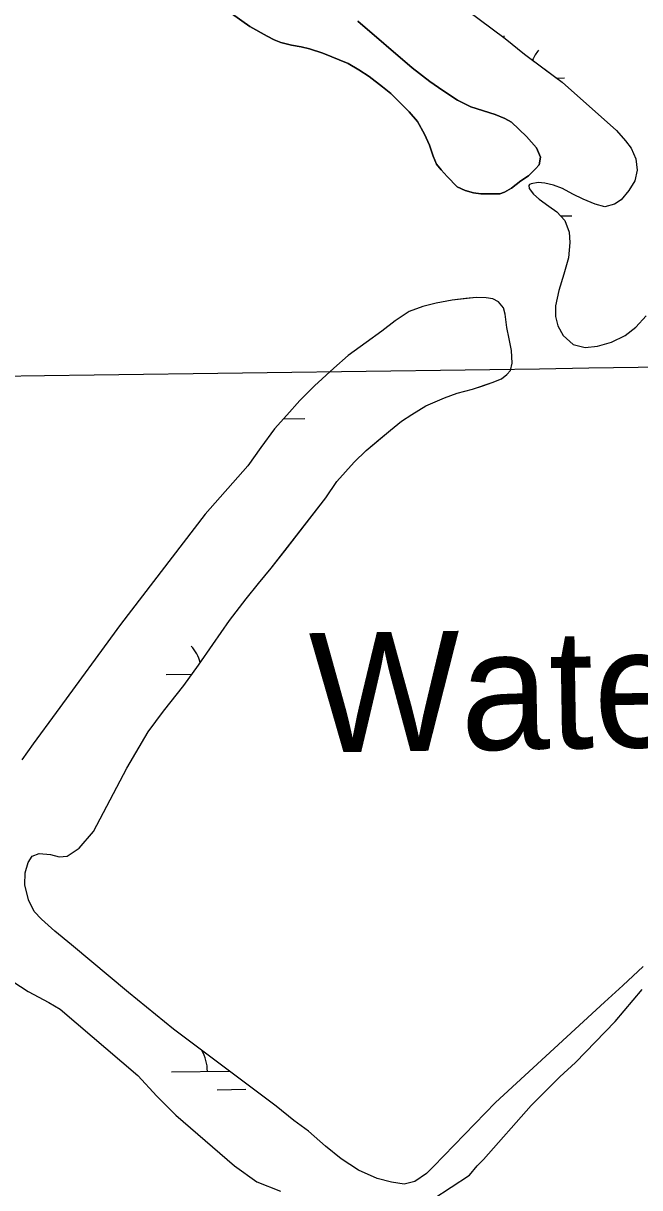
# Model space of a CAD drawing. Extents: x 3767014 to 3805179, y 361544 to 387384.
# Drawn here: x 3791690 to 3792206, y 378689 to 379664 of the extents above; entities that cross this region are included whole.
import ezdxf

# ---------------------------------------------------------------- set-up
doc = ezdxf.new("R2010")
doc.units = 0
for name, color, linetype in [('V-GRID-MAJR', 7, 'Continuous'), ('V-RIVR-IDEN', 7, 'Continuous'), ('V-ROAD-CNTR', 7, 'Continuous'), ('V-SITE-VEGE', 7, 'Continuous'), ('V-TOPO-SHOR', 7, 'Continuous'), ('V-WETL-SWMP', 7, 'Continuous')]:
    doc.layers.add(name, color=color, linetype=linetype)

msp = doc.modelspace()

# ---------------------------------------------------------------- linework, layer by layer
at = {"layer": 'V-GRID-MAJR'}
msp.add_spline([(3771088.411, 379085.847), (3773738.277, 379121.596), (3779038.002, 379193.674), (3784337.716, 379266.522), (3789637.419, 379340.141), (3794937.112, 379414.531), (3800236.794, 379489.691), (3802886.631, 379527.561)], degree=3, dxfattribs=at)
at = {"layer": 'V-ROAD-CNTR'}
msp.add_spline([(3789581.829, 379014.242), (3789632.652, 378972.879), (3789731.51, 378862.57), (3789802.806, 378801.065), (3789923.199, 378766.048), (3790003.638, 378730.023), (3790356.793, 378616.653), (3790480.134, 378568.973), (3790650.56, 378470.616), (3790827.157, 378338.47), (3791018.705, 378235.533), (3791217.941, 378153.785), (3791381.72, 378047.016), (3791482.105, 377970.945), (3791547.781, 377930.243), (3791665.542, 377852.254), (3791800.995, 377792.372)], degree=3, dxfattribs=at)
at = {"layer": 'V-SITE-VEGE'}
for p, q in [((3791675.367, 378865.526), (3791693.957, 378853.59)), ((3791693.957, 378853.59), (3791711.219, 378844.306)), ((3792185.126, 378828.639), (3792207.675, 378855.202)), ((3791711.219, 378844.306), (3791720.513, 378839.002)), ((3791720.513, 378839.002), (3791785.59, 378783.284)), ((3792151.957, 378794.108), (3792185.126, 378828.639)), ((3792138.688, 378782.154), (3792151.957, 378794.108)), ((3791785.59, 378783.284), (3791801.528, 378766.038)), ((3792114.806, 378758.247), (3792138.688, 378782.154)), ((3791801.528, 378766.038), (3791817.465, 378750.117)), ((3792075.01, 378713.093), (3792114.806, 378758.247)), ((3791817.465, 378750.117), (3791866.605, 378707.666)), ((3791866.605, 378707.666), (3791885.197, 378694.403)), ((3792063.072, 378699.812), (3792069.703, 378707.778)), ((3792069.703, 378707.778), (3792075.01, 378713.093)), ((3792032.55, 378679.885), (3792063.072, 378699.812)), ((3791885.197, 378694.403), (3791905.114, 378686.448))]:
    msp.add_line(p, q, dxfattribs=at)
at = {"layer": 'V-TOPO-SHOR'}
for points in [[(3792050.759, 379682.737), (3792093.038, 379651.323), (3792109.281, 379638.191), (3792126.81, 379625.057), (3792140.732, 379614.758), (3792186.107, 379574.326), (3792193.843, 379565.569), (3792198.483, 379559.388), (3792202.354, 379550.629), (3792203.649, 379541.093), (3792201.592, 379532.074), (3792196.442, 379524.083), (3792190.263, 379516.347), (3792184.596, 379512.737), (3792176.609, 379510.414), (3792168.361, 379512.728), (3792158.308, 379516.847), (3792149.802, 379520.963), (3792141.037, 379525.598), (3792133.564, 379528.428), (3792126.347, 379530.229)], [(3791863.867, 379672.247), (3791879.35, 379661.423), (3791893.796, 379653.176), (3791899.731, 379650.086), (3791905.406, 379648.025), (3791914.176, 379645.709), (3791922.431, 379644.167), (3791929.397, 379642.623), (3791940.489, 379639.016), (3791961.645, 379630.259), (3791970.674, 379625.106), (3791979.19, 379619.437), (3791990.284, 379610.93), (3791997.251, 379605.261), (3792004.993, 379597.786), (3792012.736, 379589.795), (3792019.703, 379581.801), (3792025.642, 379571.232), (3792029.773, 379561.948), (3792032.874, 379552.664), (3792035.715, 379546.217), (3792039.585, 379541.318), (3792044.49, 379535.648), (3792053.006, 379527.14), (3792059.457, 379524.05), (3792066.678, 379521.989), (3792072.611, 379521.219), (3792088.602, 379521.23), (3792092.471, 379522.52), (3792098.402, 379525.877), (3792106.135, 379532.072), (3792112.58, 379536.459), (3792118.511, 379542.138), (3792121.604, 379545.492), (3792122.632, 379551.939), (3792119.275, 379559.677), (3792111.015, 379569.214), (3792098.371, 379581.33), (3792092.694, 379584.423), (3792084.697, 379587.771), (3792074.121, 379591.118), (3792064.319, 379594.206), (3792053.225, 379599.619), (3792040.839, 379607.606), (3792030.003, 379615.337), (3792015.294, 379626.679), (3791969.619, 379665.857)], [(3792126.347, 379530.229), (3792120.678, 379530.741), (3792114.753, 379529.706), (3792113.465, 379529.19), (3792112.949, 379528.158), (3792113.209, 379525.84), (3792116.817, 379520.945), (3792121.458, 379516.824), (3792129.708, 379510.904), (3792136.411, 379506.269), (3792142.858, 379499.058), (3792146.728, 379489.267), (3792147.249, 379480.505), (3792145.967, 379467.619), (3792142.108, 379453.961), (3792137.994, 379440.301), (3792135.165, 379427.415), (3792135.172, 379418.654), (3792137.238, 379410.666), (3792141.623, 379402.679), (3792149.872, 379395.212), (3792159.924, 379392.642), (3792170.231, 379393.676), (3792182.081, 379397.035), (3792193.419, 379402.71), (3792202.432, 379409.671), (3792211.189, 379419.211)], [(3792208.658, 378874.713), (3792191.66, 378858.726), (3792176.205, 378844.804), (3792085.03, 378760.746), (3792033.007, 378707.119), (3792027.084, 378701.188), (3792017.553, 378694.741), (3792008.536, 378692.416), (3791997.97, 378693.956), (3791985.856, 378697.043), (3791970.39, 378703.992), (3791955.697, 378713.517), (3791942.805, 378724.332), (3791928.369, 378736.694), (3791916.253, 378745.705), (3791901.3, 378757.553), (3791815.454, 378822.184), (3791777.814, 378852.828), (3791730.118, 378892.744), (3791716.198, 378904.073), (3791705.112, 378914.116), (3791698.923, 378920.555), (3791694.022, 378930.345), (3791690.924, 378942.971), (3791691.433, 378953.02), (3791693.748, 378961.526), (3791697.094, 378966.938), (3791703.019, 378969.261), (3791712.554, 378968.237), (3791719.772, 378966.437), (3791726.471, 378966.955), (3791736.516, 378973.66), (3791748.62, 378987.582), (3791776.421, 379040.683), (3791794.186, 379070.842), (3791807.059, 379088.373), (3791824.056, 379109.768), (3791836.415, 379126.785), (3791848.259, 379144.056), (3791862.421, 379164.163), (3791876.325, 379182.21), (3791886.626, 379195.1), (3791897.184, 379207.988), (3791908.513, 379222.426), (3791943.02, 379266.768), (3791952.289, 379280.432), (3791966.711, 379296.673), (3791976.755, 379306.47), (3791987.314, 379315.238), (3791997.104, 379323.489), (3792006.375, 379330.968), (3792014.876, 379336.641), (3792026.726, 379343.863), (3792042.182, 379350.572), (3792052.746, 379354.443), (3792065.63, 379357.799), (3792074.389, 379360.64), (3792082.118, 379363.22), (3792089.847, 379366.319), (3792094.484, 379369.928), (3792097.574, 379373.278), (3792098.858, 379379.465), (3792098.336, 379390.031), (3792096.528, 379399.82), (3792094.461, 379409.354), (3792093.167, 379420.433), (3792091.619, 379425.844), (3792087.492, 379430.997), (3792082.593, 379433.313), (3792077.182, 379434.339), (3792068.677, 379434.593), (3792060.176, 379433.559), (3792048.58, 379432.262), (3792035.182, 379429.68), (3792024.102, 379427.095), (3792012.767, 379422.709), (3792000.917, 379414.971), (3791989.841, 379406.204), (3791976.706, 379396.918), (3791961.765, 379385.83), (3791949.66, 379375.258), (3791933.433, 379360.562), (3791921.33, 379348.186), (3791910.254, 379336.068), (3791899.955, 379324.466), (3791888.623, 379309), (3791877.81, 379293.531), (3791842.013, 379253.054), (3791771.201, 379160.761), (3791717.128, 379087.291), (3791698.071, 379060.997), (3791688.546, 379047.591)]]:
    msp.add_lwpolyline(points, dxfattribs=at)
at = {"layer": 'V-WETL-SWMP'}
for p, q in [((3792050.761, 379682.739), (3792093.039, 379651.324)), ((3792092.302, 379651.872), (3792092.279, 379653.525)), ((3792093.039, 379651.324), (3792109.281, 379638.191)), ((3792109.281, 379638.191), (3792140.732, 379614.759)), ((3792136.206, 379618.131), (3792142.774, 379618.223)), ((3792140.732, 379614.759), (3792186.108, 379574.327)), ((3792186.108, 379574.327), (3792193.843, 379565.57)), ((3792193.843, 379565.57), (3792198.485, 379559.388)), ((3792198.485, 379559.388), (3792202.355, 379550.629)), ((3792202.355, 379550.629), (3792203.649, 379541.095)), ((3792203.649, 379541.095), (3792201.593, 379532.075)), ((3792113.465, 379529.191), (3792112.95, 379528.16)), ((3792112.95, 379528.16), (3792113.209, 379525.841)), ((3792113.209, 379525.841), (3792116.819, 379520.947)), ((3792114.753, 379529.707), (3792113.465, 379529.191)), ((3792120.679, 379530.741), (3792114.753, 379529.707)), ((3792126.348, 379530.229), (3792120.679, 379530.741)), ((3792133.565, 379528.429), (3792126.348, 379530.229)), ((3792141.039, 379525.599), (3792133.565, 379528.429)), ((3792149.803, 379520.965), (3792141.039, 379525.599)), ((3792196.443, 379524.083), (3792190.263, 379516.349)), ((3792201.593, 379532.075), (3792196.443, 379524.083)), ((3792116.819, 379520.947), (3792121.46, 379516.826)), ((3792121.46, 379516.826), (3792129.709, 379510.904)), ((3792158.309, 379516.847), (3792149.803, 379520.965)), ((3792168.362, 379512.729), (3792158.309, 379516.847)), ((3792190.263, 379516.349), (3792184.596, 379512.738)), ((3792129.709, 379510.904), (3792136.412, 379506.269)), ((3792136.412, 379506.269), (3792142.858, 379499.058)), ((3792176.609, 379510.415), (3792168.362, 379512.729)), ((3792184.596, 379512.738), (3792176.609, 379510.415)), ((3792139.571, 379502.735), (3792148.969, 379502.866)), ((3792142.858, 379499.058), (3792146.729, 379489.268)), ((3792146.729, 379489.268), (3792147.249, 379480.507)), ((3792147.249, 379480.507), (3792145.968, 379467.621)), ((3792145.968, 379467.621), (3792142.11, 379453.962)), ((3792142.11, 379453.962), (3792137.995, 379440.302)), ((3792137.995, 379440.302), (3792135.167, 379427.416)), ((3792024.103, 379427.096), (3792012.768, 379422.709)), ((3792035.183, 379429.68), (3792024.103, 379427.096)), ((3792048.581, 379432.264), (3792035.183, 379429.68)), ((3792068.679, 379434.594), (3792048.581, 379432.264)), ((3792077.183, 379434.341), (3792068.679, 379434.594)), ((3792082.595, 379433.314), (3792077.183, 379434.341)), ((3792087.493, 379430.997), (3792082.595, 379433.314)), ((3792091.619, 379425.846), (3792087.493, 379430.997)), ((3792135.167, 379427.416), (3792135.172, 379418.655)), ((3792012.768, 379422.709), (3792000.918, 379414.972)), ((3792093.168, 379420.435), (3792091.619, 379425.846)), ((3792094.462, 379409.355), (3792093.168, 379420.435)), ((3792135.172, 379418.655), (3792137.238, 379410.667)), ((3792202.434, 379409.673), (3792211.19, 379419.212)), ((3792000.918, 379414.972), (3791989.843, 379406.205)), ((3792096.529, 379399.822), (3792094.462, 379409.355)), ((3792137.238, 379410.667), (3792141.623, 379402.681)), ((3792193.419, 379402.71), (3792202.434, 379409.673)), ((3791989.843, 379406.205), (3791976.706, 379396.92)), ((3792098.338, 379390.031), (3792096.529, 379399.822)), ((3792141.623, 379402.681), (3792149.873, 379395.213)), ((3792182.083, 379397.035), (3792193.419, 379402.71)), ((3791976.706, 379396.92), (3791961.766, 379385.832)), ((3792098.86, 379379.466), (3792098.338, 379390.031)), ((3792149.873, 379395.213), (3792159.925, 379392.642)), ((3792159.925, 379392.642), (3792170.232, 379393.678)), ((3792170.232, 379393.678), (3792182.083, 379397.035)), ((3791961.766, 379385.832), (3791949.66, 379375.26)), ((3792097.575, 379373.28), (3792098.86, 379379.466)), ((3791949.66, 379375.26), (3791933.434, 379360.562)), ((3792089.848, 379366.319), (3792094.484, 379369.929)), ((3792094.484, 379369.929), (3792097.575, 379373.28)), ((3791933.434, 379360.562), (3791921.33, 379348.186)), ((3792065.63, 379357.801), (3792082.119, 379363.222)), ((3792082.119, 379363.222), (3792089.848, 379366.319)), ((3792026.727, 379343.864), (3792042.184, 379350.573)), ((3792042.184, 379350.573), (3792052.747, 379354.444)), ((3792052.747, 379354.444), (3792065.63, 379357.801)), ((3791921.33, 379348.186), (3791910.256, 379336.069)), ((3792014.877, 379336.643), (3792026.727, 379343.864)), ((3791910.256, 379336.069), (3791899.955, 379324.467)), ((3791907.526, 379332.995), (3791925.395, 379333.243)), ((3791997.104, 379323.491), (3792006.376, 379330.969)), ((3792006.376, 379330.969), (3792014.877, 379336.643)), ((3791899.955, 379324.467), (3791888.625, 379309)), ((3791976.756, 379306.472), (3791997.104, 379323.491)), ((3791888.625, 379309), (3791877.811, 379293.532)), ((3791966.712, 379296.674), (3791976.756, 379306.472)), ((3791877.811, 379293.532), (3791842.014, 379253.055)), ((3791952.29, 379280.432), (3791966.712, 379296.674)), ((3791943.021, 379266.769), (3791952.29, 379280.432)), ((3791897.185, 379207.99), (3791943.021, 379266.769)), ((3791842.014, 379253.055), (3791771.201, 379160.763)), ((3791886.627, 379195.1), (3791897.185, 379207.99)), ((3791876.326, 379182.21), (3791886.627, 379195.1)), ((3791862.421, 379164.164), (3791876.326, 379182.21)), ((3791848.26, 379144.056), (3791862.421, 379164.164)), ((3791771.201, 379160.763), (3791717.129, 379087.292)), ((3791836.416, 379126.785), (3791848.26, 379144.056)), ((3791824.056, 379109.77), (3791836.416, 379126.785)), ((3791809.204, 379119.004), (3791830.984, 379119.307)), ((3791807.06, 379088.373), (3791824.056, 379109.77)), ((3791717.129, 379087.292), (3791698.074, 379060.997)), ((3791794.186, 379070.843), (3791807.06, 379088.373)), ((3791776.423, 379040.683), (3791794.186, 379070.843)), ((3791698.074, 379060.997), (3791688.547, 379047.593)), ((3791748.622, 378987.585), (3791776.423, 379040.683)), ((3791754.033, 378998.155), (3791754.157, 378998.157)), ((3791736.519, 378973.663), (3791748.622, 378987.585)), ((3791697.096, 378966.941), (3791703.022, 378969.263)), ((3791703.022, 378969.263), (3791712.557, 378968.238)), ((3791726.472, 378966.957), (3791736.519, 378973.663)), ((3791691.435, 378953.023), (3791693.749, 378961.528)), ((3791693.749, 378961.528), (3791697.096, 378966.941)), ((3791712.557, 378968.238), (3791719.773, 378966.438)), ((3791719.773, 378966.438), (3791726.472, 378966.957)), ((3791690.925, 378942.972), (3791691.435, 378953.023)), ((3791694.024, 378930.347), (3791690.925, 378942.972)), ((3791698.926, 378920.558), (3791694.024, 378930.347)), ((3791705.114, 378914.119), (3791698.926, 378920.558)), ((3791716.2, 378904.076), (3791705.114, 378914.119)), ((3791730.121, 378892.745), (3791716.2, 378904.076)), ((3791777.816, 378852.83), (3791730.121, 378892.745)), ((3792208.659, 378874.714), (3792191.66, 378858.728)), ((3791815.456, 378822.186), (3791777.816, 378852.83)), ((3792191.66, 378858.728), (3792176.206, 378844.805)), ((3792176.206, 378844.805), (3792085.031, 378760.747)), ((3791901.302, 378757.554), (3791815.456, 378822.186)), ((3791813.825, 378786.361), (3791862.147, 378787.033)), ((3791852.036, 378771.46), (3791876.033, 378771.793)), ((3791916.255, 378745.708), (3791901.302, 378757.554)), ((3792085.031, 378760.747), (3792033.009, 378707.12)), ((3791928.371, 378736.696), (3791916.255, 378745.708)), ((3791942.808, 378724.335), (3791928.371, 378736.696)), ((3791955.699, 378713.519), (3791942.808, 378724.335)), ((3791970.392, 378703.993), (3791955.699, 378713.519)), ((3792033.009, 378707.12), (3792027.086, 378701.19)), ((3791985.858, 378697.044), (3791970.392, 378703.993)), ((3791997.971, 378693.958), (3791985.858, 378697.044)), ((3792027.086, 378701.19), (3792017.555, 378694.742)), ((3792008.537, 378692.418), (3791997.971, 378693.958)), ((3792017.555, 378694.742), (3792008.537, 378692.418))]:
    msp.add_line(p, q, dxfattribs=at)
msp.add_lwpolyline([(3791969.619, 379665.858), (3792015.294, 379626.679), (3792030.002, 379615.338), (3792040.839, 379607.606), (3792053.224, 379599.618), (3792064.318, 379594.207), (3792084.697, 379587.771), (3792092.695, 379584.422), (3792098.371, 379581.33), (3792111.016, 379569.215), (3792119.275, 379559.676), (3792122.632, 379551.94), (3792121.604, 379545.492), (3792118.511, 379542.137), (3792112.581, 379536.459), (3792106.136, 379532.071), (3792098.402, 379525.877), (3792092.471, 379522.52), (3792088.603, 379521.229), (3792072.612, 379521.22), (3792066.679, 379521.99), (3792059.456, 379524.049), (3792053.006, 379527.141), (3792044.49, 379535.648), (3792039.586, 379541.319), (3792035.715, 379546.218), (3792032.874, 379552.664), (3792029.774, 379561.948), (3792025.642, 379571.231), (3792019.704, 379581.802), (3792012.735, 379589.794), (3792004.993, 379597.785), (3791997.251, 379605.261), (3791990.284, 379610.931), (3791979.189, 379619.437), (3791970.674, 379625.106), (3791961.644, 379630.26), (3791940.489, 379639.017), (3791929.396, 379642.622), (3791922.431, 379644.166), (3791914.177, 379645.709), (3791905.406, 379648.025), (3791899.731, 379650.085), (3791893.797, 379653.177), (3791879.349, 379661.423), (3791863.867, 379672.247)], dxfattribs=at)
for centre, start, end in [((3792148.01, 379618.77), 140.024034, 155.705731), ((3791803.955, 379119.406), 15.681776, 41.567696), ((3791808.576, 378786.763), 0.024037, 29.991555)]:
    msp.add_arc(centre, 35.246, start, end, dxfattribs=at)

# ---------------------------------------------------------------- texts
at = {"layer": 'V-RIVR-IDEN'}
msp.add_text('Water', height=100, rotation=0.919589, dxfattribs=at).set_placement((3791930.049, 379053.523))

doc.saveas('drawing.dxf')
